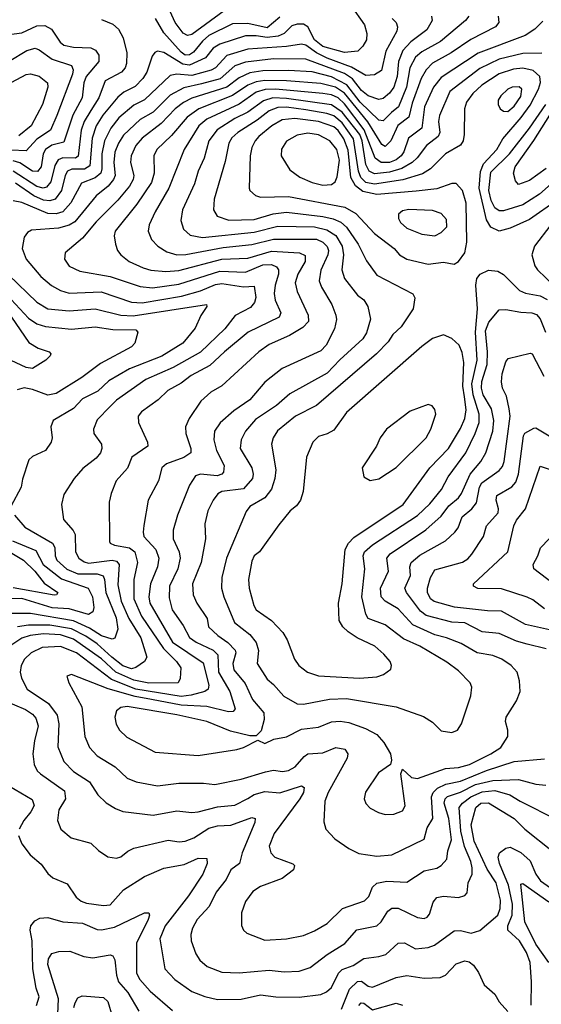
# Model space of a CAD drawing. Extents: x 1308313 to 1441400, y 959662 to 1036319.
# Tile 623 of 656: x 1388075 to 1390500, y 1002960 to 1007539. Entities that reach past the tile are written whole.
import ezdxf

# ---------------------------------------------------------------- set-up
doc = ezdxf.new("R2010")
doc.units = 0

msp = doc.modelspace()

# ---------------------------------------------------------------- linework, layer by layer
at = {"layer": '0CON10XD'}
for points in [[(1389614.8, 1007605), (1389678.7, 1007515), (1389688.9, 1007475), (1389687.1, 1007445), (1389670, 1007415), (1389647.6, 1007392.4), (1389585, 1007385.8), (1389485, 1007414.9), (1389445.4, 1007445), (1389415, 1007505.2), (1389395, 1007517.3), (1389365, 1007518.6), (1389339.8, 1007510.2), (1389304.9, 1007475.1), (1389277.2, 1007462.8), (1389225, 1007455.5), (1389175, 1007463.8), (1389125, 1007463.9), (1389005, 1007425.5), (1388975, 1007407), (1388938.5, 1007361.5), (1388865, 1007327.3), (1388832.7, 1007332.7), (1388745, 1007385.7), (1388715, 1007392.7), (1388703.1, 1007386.9), (1388690.6, 1007369.4), (1388665.8, 1007295), (1388647.5, 1007265), (1388611.1, 1007228.9), (1388558.5, 1007201.5), (1388530.7, 1007179.3), (1388460.7, 1007095), (1388430.8, 1007045), (1388412.1, 1006987.9), (1388401.5, 1006858.5), (1388375.7, 1006844.3), (1388316.6, 1006843.4), (1388297.5, 1006835), (1388286, 1006814), (1388269, 1006745), (1388240, 1006705), (1388215, 1006695.8), (1388185, 1006699.6), (1388140.4, 1006720.4), (1388055, 1006778.1)], [(1389025, 1007580.7), (1388875, 1007470), (1388855, 1007464.7), (1388835, 1007476.8), (1388798.1, 1007525), (1388753.4, 1007625)], [(1390163.6, 1007555), (1390148.2, 1007535), (1390032.4, 1007437.6), (1389945, 1007389), (1389916.1, 1007363.9), (1389889.2, 1007315), (1389873.3, 1007225), (1389836.5, 1007133.5), (1389803.2, 1007106.8), (1389765, 1007068.6), (1389745, 1007070.9), (1389658.5, 1007155), (1389596.1, 1007236.1), (1389525, 1007272.4), (1389434.3, 1007295.7), (1389325, 1007302.3), (1389205, 1007301.2), (1389145, 1007291.2), (1389095, 1007268.7), (1389038.2, 1007225), (1388875.8, 1007174.2), (1388835.8, 1007154.2), (1388797.6, 1007125), (1388733.4, 1007056.6), (1388645, 1006987.9), (1388615.5, 1006954.5), (1388593.4, 1006905), (1388590.2, 1006875), (1388605.8, 1006815), (1388602.5, 1006795), (1388585.4, 1006764.6), (1388530.6, 1006699.4), (1388431.1, 1006598.9), (1388367, 1006523), (1388285.8, 1006455), (1388283.1, 1006425), (1388305, 1006393.3), (1388355, 1006369.6), (1388495, 1006344.4), (1388635, 1006298.1), (1388692, 1006292), (1388815, 1006309.6), (1389005, 1006369.1), (1389125, 1006364.1), (1389205, 1006399), (1389245, 1006400.6), (1389268.9, 1006388.9), (1389278.7, 1006375), (1389279, 1006355), (1389262.9, 1006305), (1389257.8, 1006265), (1389263.2, 1006235), (1389289.2, 1006175), (1389282.1, 1006155), (1389136.8, 1006085), (1389026.7, 1005995), (1388959, 1005931), (1388872.5, 1005885), (1388825, 1005849.1), (1388764.4, 1005815), (1388718.5, 1005771.5), (1388641.1, 1005715), (1388625.5, 1005695), (1388626.9, 1005665), (1388668.6, 1005575), (1388670, 1005555), (1388596.2, 1005505), (1388576.2, 1005453.8), (1388523.8, 1005395), (1388499.5, 1005335), (1388490.5, 1005295), (1388492, 1005112), (1388495, 1005104.4), (1388515, 1005095.4), (1388585, 1005083.2), (1388610, 1005065), (1388622.4, 1005015), (1388605, 1004936), (1388605.8, 1004845), (1388640.7, 1004765), (1388744.1, 1004614.1), (1388804.3, 1004555), (1388824.7, 1004525), (1388820.9, 1004475), (1388811.4, 1004455), (1388675, 1004453.1), (1388605, 1004468.3), (1388521.4, 1004505), (1388455, 1004567.2), (1388325, 1004658.5), (1388265, 1004677.6), (1388185, 1004682.6), (1388124, 1004676), (1388085, 1004662.1), (1388028.6, 1004625)], [(1389806.2, 1007545), (1389826, 1007525), (1389832, 1007505), (1389829.1, 1007485), (1389778.1, 1007391.9), (1389756.9, 1007303.1), (1389725, 1007282), (1389685, 1007279.5), (1389617.7, 1007317.7), (1389505, 1007360.5), (1389455, 1007385.3), (1389405, 1007420.9), (1389385, 1007425.6), (1389315.4, 1007414.6), (1389135, 1007402.1), (1389037.7, 1007372.3), (1388985, 1007315.2), (1388965.3, 1007304.7), (1388875, 1007280), (1388805, 1007285.6), (1388775, 1007278.6), (1388655, 1007165.7), (1388605, 1007140.7), (1388535, 1007082), (1388498.4, 1007035), (1388468.7, 1006975), (1388456.2, 1006915), (1388456.8, 1006845), (1388451.7, 1006825), (1388426.4, 1006803.6), (1388362.1, 1006777.9), (1388312.2, 1006687.8), (1388275, 1006646.1), (1388245, 1006635.5), (1388205, 1006637), (1388085, 1006688), (1388045, 1006695.8)], [(1388455, 1007540.4), (1388508.5, 1007518.5), (1388534.6, 1007495), (1388555.4, 1007455), (1388572.2, 1007385), (1388571.4, 1007335), (1388564.7, 1007315), (1388548.8, 1007295), (1388472, 1007255), (1388442, 1007175), (1388405, 1007116.8), (1388375, 1007065.3), (1388361, 1007025), (1388346.2, 1006903.8), (1388335, 1006894.8), (1388275, 1006896.7), (1388253.1, 1006886.9), (1388238.7, 1006861.3), (1388218.8, 1006785), (1388199.4, 1006760.6), (1388184.1, 1006755.9), (1388155, 1006762.4), (1388045, 1006834.9)], [(1389990.5, 1007555), (1389993.1, 1007535), (1389968.5, 1007491.5), (1389894, 1007436), (1389857.2, 1007395), (1389835.8, 1007345), (1389829.7, 1007275), (1389815, 1007225.4), (1389795, 1007196.4), (1389765, 1007172.8), (1389745, 1007167.1), (1389695, 1007184), (1389665, 1007210), (1389623.2, 1007263.2), (1389585, 1007288.6), (1389404.8, 1007355.2), (1389255, 1007356.9), (1389125, 1007342), (1389075, 1007324.1), (1389006.5, 1007263.5), (1388920.7, 1007240.7), (1388837.6, 1007222.4), (1388775, 1007187.9), (1388695, 1007108.5), (1388634.7, 1007075.3), (1388557.7, 1007002.3), (1388533.7, 1006965), (1388517.5, 1006922.5), (1388512.3, 1006875), (1388518.9, 1006815), (1388511.5, 1006795), (1388485.6, 1006764.4), (1388430.8, 1006719.2), (1388330.8, 1006599.2), (1388305, 1006583.3), (1388255, 1006569.3), (1388129.5, 1006560.5), (1388110.3, 1006549.7), (1388095, 1006528), (1388086.8, 1006475), (1388105.4, 1006425), (1388173.1, 1006345), (1388222.8, 1006302.8), (1388265, 1006278.8), (1388305, 1006266.7), (1388453.5, 1006273.5), (1388594.3, 1006225), (1388645, 1006222.4), (1388827.1, 1006252.9), (1388915, 1006278), (1388985, 1006306.9), (1389015, 1006311.4), (1389115, 1006296.7), (1389165, 1006299.1), (1389173.3, 1006246.7), (1389166.8, 1006223.2), (1389148.8, 1006201.2), (1389076.2, 1006163.8), (1389029.2, 1006100.8), (1388915, 1005993.5), (1388788, 1005922), (1388660.8, 1005865), (1388525, 1005769.5), (1388495, 1005740.8), (1388435, 1005677.5), (1388417.8, 1005635), (1388420, 1005615), (1388454.5, 1005564.5), (1388456.7, 1005545), (1388450, 1005525), (1388429.6, 1005500.4), (1388367.7, 1005452.3), (1388327.8, 1005405), (1388279.4, 1005330.6), (1388268.9, 1005285), (1388278.9, 1005215), (1388323.3, 1005163.2), (1388332, 1005145), (1388334.2, 1005065), (1388349.6, 1005035), (1388375, 1005017.3), (1388395, 1005011.9), (1388505, 1005024.8), (1388525, 1005020.5), (1388537.4, 1005005), (1388531.2, 1004911.2), (1388546, 1004835), (1388581.6, 1004755), (1388638.8, 1004665), (1388665.4, 1004575), (1388655.3, 1004554.7), (1388614.1, 1004525.9), (1388595, 1004520.8), (1388555, 1004534.2), (1388503.8, 1004575), (1388435, 1004635.9), (1388381.9, 1004671.9), (1388315.8, 1004705.8), (1388215, 1004723.7), (1388115, 1004723.9), (1388065, 1004714.8)], [(1390507.4, 1007532.6), (1390470, 1007495), (1390425.7, 1007465.7), (1390207.4, 1007382.6), (1390035, 1007270), (1389999.8, 1007225), (1389956.5, 1007133.5), (1389944.8, 1007035), (1389882.2, 1006987.8), (1389860.7, 1006925), (1389848.1, 1006905), (1389825, 1006886.8), (1389795, 1006875.1), (1389755, 1006874.8), (1389727.5, 1006895), (1389677.3, 1007027.3), (1389585, 1007148.1), (1389555, 1007176), (1389525, 1007189.2), (1389485, 1007196.2), (1389265, 1007215.9), (1389215.8, 1007214.2), (1389175, 1007201.5), (1389095, 1007146.6), (1388945, 1007075.9), (1388908.1, 1007045), (1388839.7, 1006935), (1388768.6, 1006755), (1388704.2, 1006645), (1388677.5, 1006585), (1388671.8, 1006555), (1388687.1, 1006517.1), (1388716.7, 1006485), (1388758.9, 1006458.9), (1388806.1, 1006446.1), (1388847.3, 1006447.3), (1389021.1, 1006478.9), (1389155, 1006492.8), (1389255, 1006518.9), (1389328.4, 1006518.4), (1389455, 1006518.3), (1389484.7, 1006505), (1389504.3, 1006484.3), (1389510.2, 1006465), (1389507.8, 1006445), (1389474.7, 1006374.7), (1389467.1, 1006325), (1389478.4, 1006295), (1389526.6, 1006215), (1389545.4, 1006165), (1389548.2, 1006145), (1389538.2, 1006101.8), (1389499.2, 1006025), (1389475, 1005999.5), (1389295, 1005916.8), (1389215, 1005853.3), (1389145, 1005771.5), (1389070.7, 1005719.3), (1389006.5, 1005663.5), (1388981.1, 1005625), (1388977.6, 1005585), (1388990, 1005535), (1389025.3, 1005465), (1389021.8, 1005435), (1389014.5, 1005425), (1388992.5, 1005417.5), (1388915, 1005425.6), (1388892.5, 1005417.5), (1388864.6, 1005375), (1388808.9, 1005235), (1388788.2, 1005165), (1388788.7, 1005125), (1388816.7, 1005065), (1388820.8, 1005035), (1388809.6, 1004985), (1388771.2, 1004905), (1388770.4, 1004850.4), (1388784.2, 1004795), (1388835, 1004722.1), (1388865, 1004666.6), (1388895, 1004644.4), (1388975, 1004606.4), (1388995.9, 1004585.9), (1388998.9, 1004505), (1389052.5, 1004415), (1389077.1, 1004335), (1389067.5, 1004322.5), (1389045, 1004320.3), (1388945, 1004345.5), (1388825, 1004351.4), (1388687.5, 1004377.5), (1388611.5, 1004391.5), (1388486.5, 1004426.5), (1388315, 1004494), (1388294, 1004486), (1388302.5, 1004455), (1388364.2, 1004344.2), (1388378, 1004205), (1388399.6, 1004155), (1388435.6, 1004115), (1388518.1, 1004065), (1388575, 1004012.2), (1388616.7, 1003995), (1388715, 1003976.9), (1388815, 1003988.8), (1388928.9, 1003988.9), (1388982.7, 1003982.7), (1389105, 1004006.7), (1389218.5, 1004041.5), (1389255, 1004048.7), (1389296.9, 1004043.1), (1389325, 1004046.9), (1389355.4, 1004065), (1389397.2, 1004112.8), (1389415, 1004124.7), (1389485, 1004130.3), (1389545, 1004153.9), (1389587.1, 1004147.1), (1389601.1, 1004125), (1389597.5, 1004105), (1389509.6, 1003945), (1389493.8, 1003905), (1389488.7, 1003808.7), (1389498.1, 1003775), (1389539.5, 1003729.5), (1389605, 1003684.4), (1389651.4, 1003661.4), (1389735, 1003648.5)], [(1389285, 1007551), (1389225, 1007501.6), (1389135, 1007520.5), (1389065, 1007518.9), (1388955, 1007465.8), (1388925, 1007439.3), (1388882.7, 1007387.3), (1388865, 1007375.7), (1388845, 1007374.1), (1388825, 1007387.8), (1388745, 1007478.4), (1388705.6, 1007545)], [(1390300, 1007555), (1390302.5, 1007525), (1390288.2, 1007505), (1390173.1, 1007446.9), (1390081.3, 1007385)], [(1388025, 1007469.2), (1388085, 1007477.5), (1388155, 1007509.7), (1388191.4, 1007511.4), (1388222.1, 1007495), (1388262.4, 1007435), (1388280.1, 1007420.1), (1388325, 1007411), (1388405, 1007407.8), (1388427.6, 1007397.6), (1388443.1, 1007373.1), (1388443.4, 1007345), (1388383.3, 1007275), (1388373.7, 1007245), (1388365.2, 1007175), (1388322.4, 1007095), (1388307.2, 1007052.8), (1388280.2, 1006969.8), (1388224.6, 1006955.4), (1388194.3, 1006935), (1388184.1, 1006915), (1388174.4, 1006855), (1388157.2, 1006832.8), (1388135, 1006834.8), (1388075, 1006873.2), (1388045, 1006883.1)], [(1388025.6, 1007345.6), (1388108.5, 1007395), (1388146.1, 1007406.1), (1388165, 1007399.4), (1388225, 1007354.8), (1388315, 1007325.3), (1388323.3, 1007305), (1388320.2, 1007285), (1388246.9, 1007093.1), (1388217.5, 1007025), (1388155, 1006983.3), (1388105, 1006928.8), (1388035, 1006932.3)], [(1390081.3, 1007385), (1389995, 1007337), (1389964.3, 1007305.7), (1389941.9, 1007265), (1389899.3, 1007150.7), (1389884, 1007086), (1389832.7, 1007047.3), (1389801.1, 1006975), (1389775, 1006949.7), (1389758.7, 1006958.7), (1389693.7, 1007063.7), (1389585, 1007197), (1389543.3, 1007225), (1389475, 1007242.8), (1389315, 1007255.1), (1389215, 1007256), (1389175, 1007250.6), (1389135, 1007234.3), (1389065, 1007185.9), (1388907.2, 1007125), (1388853.9, 1007086.1), (1388780.4, 1006999.6), (1388712.4, 1006935), (1388699.2, 1006905), (1388700, 1006825), (1388687.7, 1006782.3), (1388619.5, 1006680.5), (1388518.4, 1006555), (1388514, 1006534), (1388519.6, 1006495), (1388530, 1006465), (1388544.5, 1006445), (1388584.4, 1006415), (1388648.6, 1006385), (1388685, 1006373.9), (1388755, 1006367.6), (1388815, 1006372.8), (1389015, 1006425.4), (1389135, 1006430.2), (1389245, 1006462.4), (1389376.7, 1006455), (1389401.9, 1006441.9), (1389402.5, 1006415), (1389367.6, 1006355), (1389356.4, 1006315), (1389364.7, 1006275), (1389416.6, 1006165), (1389417.1, 1006135), (1389391.9, 1006108.1), (1389329.5, 1006070.5), (1389235, 1006028.7), (1389187.5, 1005995), (1389015, 1005836.2), (1388963.1, 1005806.9), (1388916.4, 1005765), (1388862.9, 1005685), (1388846.2, 1005645), (1388847.9, 1005615), (1388870.4, 1005545), (1388871.1, 1005525), (1388837.6, 1005502.4), (1388757.1, 1005472.9), (1388735.5, 1005455), (1388720.4, 1005395), (1388672.5, 1005305), (1388652.5, 1005187.5), (1388648.5, 1005155), (1388652.5, 1005135), (1388707.5, 1005075), (1388721.6, 1005035), (1388716.1, 1004995), (1388682.7, 1004915), (1388674.8, 1004855), (1388680, 1004825), (1388785.2, 1004645), (1388928.4, 1004548.4), (1388953.7, 1004445), (1388950.7, 1004425), (1388935.5, 1004414.5), (1388872.8, 1004397.2), (1388825, 1004391.8), (1388615.1, 1004425.1), (1388501.3, 1004471.3), (1388338.3, 1004595), (1388265, 1004624.2), (1388179.9, 1004620.1), (1388127.3, 1004595), (1388097.1, 1004565), (1388081.5, 1004535), (1388077.5, 1004505), (1388083.6, 1004476.4), (1388109.6, 1004425), (1388208.7, 1004358.7), (1388249.4, 1004305), (1388256.3, 1004265), (1388251.9, 1004158.1), (1388279.7, 1004089.7), (1388325, 1004043.4), (1388399.2, 1003995), (1388437.9, 1003935), (1388477.5, 1003897.5), (1388520.2, 1003870.2), (1388555, 1003857.2), (1388695, 1003840), (1388805, 1003860.3), (1388875, 1003852), (1388905, 1003854.7), (1388995, 1003878.6), (1389075, 1003885.7), (1389135, 1003917), (1389165, 1003935.2), (1389215, 1003949.8), (1389285, 1003944.4), (1389385, 1003976.9), (1389398, 1003968), (1389394.7, 1003945), (1389377.5, 1003915), (1389258.2, 1003755), (1389235.5, 1003695), (1389242.7, 1003665), (1389261.9, 1003645), (1389345, 1003613.8), (1389352, 1003605), (1389347.5, 1003585), (1389295.8, 1003545), (1389195, 1003508.2), (1389159.4, 1003485), (1389125, 1003438), (1389105.6, 1003385), (1389106.6, 1003326.6), (1389115.6, 1003305.6), (1389130.7, 1003290.7), (1389215, 1003258.9), (1389315, 1003264.5)], [(1390503.4, 1007383.4), (1390415, 1007381.6), (1390305, 1007354.8), (1390215, 1007312.4), (1390075.2, 1007205), (1390027.2, 1007092.8), (1390022, 1007065), (1390027.9, 1007015), (1390020.6, 1006995), (1389966.9, 1006953.1), (1389923.8, 1006896.2), (1389899.2, 1006875), (1389852.4, 1006847.6), (1389795, 1006829.1), (1389725, 1006821.8), (1389700.2, 1006835), (1389684.9, 1006864.9), (1389666.9, 1006975), (1389656.1, 1007005), (1389575, 1007108.4), (1389525, 1007143.2), (1389315, 1007172.2), (1389252.5, 1007175), (1389209.1, 1007160.9), (1389135, 1007108.4), (1389075, 1007079.8), (1388993.2, 1007026.8), (1388953.9, 1006975), (1388931.9, 1006895), (1388904.7, 1006835), (1388886.9, 1006775), (1388831.8, 1006655), (1388824.7, 1006604.7), (1388836.4, 1006565), (1388867.3, 1006537.3), (1388925, 1006526), (1389165, 1006550.4), (1389275, 1006578.5), (1389445, 1006574.9), (1389502.4, 1006562.4), (1389545.3, 1006535.3), (1389574.8, 1006485), (1389581.3, 1006445), (1389573.2, 1006375), (1389585.2, 1006335.2), (1389645, 1006258.5), (1389675, 1006235.5), (1389694.5, 1006205), (1389706.6, 1006146.6), (1389687, 1006083), (1389671.1, 1006055), (1389563.2, 1005956.8), (1389505, 1005895.3), (1389331.6, 1005798.4), (1389268.5, 1005745), (1389171.1, 1005678.9), (1389124.1, 1005625), (1389104.6, 1005585), (1389100, 1005545), (1389154.2, 1005455), (1389160.6, 1005425), (1389157.6, 1005405), (1389115, 1005356.9), (1389015.2, 1005344.8), (1388996.2, 1005333.8), (1388973.8, 1005305), (1388949.6, 1005255), (1388936.2, 1005195), (1388938.4, 1005125), (1388918.6, 1005015), (1388878.8, 1004915), (1388882, 1004865), (1388898.2, 1004825), (1388946.8, 1004755), (1388953.3, 1004715), (1388996.7, 1004675), (1389043.1, 1004643.1), (1389077.1, 1004607.1), (1389079.2, 1004595), (1389066.2, 1004545), (1389070.7, 1004515), (1389122.6, 1004452.6), (1389157.3, 1004377.3), (1389210.3, 1004315), (1389211.1, 1004285), (1389197.4, 1004232.6), (1389175, 1004208.8), (1389145, 1004208.1), (1389055, 1004230), (1388945, 1004274.8), (1388805, 1004305.8), (1388575, 1004345.7), (1388545, 1004340), (1388525.5, 1004324.5), (1388516.7, 1004295), (1388523.2, 1004263.2), (1388539.4, 1004235), (1388572.9, 1004202.9), (1388705, 1004132.1), (1388905, 1004117.7), (1389085, 1004145.6), (1389116.2, 1004155), (1389181.7, 1004188.3), (1389215, 1004172.9), (1389257.1, 1004192.9), (1389315, 1004203.8), (1389385, 1004240), (1389465, 1004249.6), (1389525, 1004274.2), (1389565, 1004277.3), (1389605, 1004271.1), (1389682.3, 1004242.3), (1389735, 1004215.3), (1389767.9, 1004177.9), (1389798.9, 1004125), (1389804.3, 1004095), (1389798.8, 1004075), (1389743.6, 1004036.4), (1389683.1, 1003946.9), (1389676.9, 1003915), (1389684.5, 1003894.5), (1389705, 1003872.9), (1389742.6, 1003852.6), (1389775, 1003843.3)], [(1388015, 1007235.7), (1388105, 1007284.7), (1388125, 1007287.8), (1388165, 1007276.9), (1388204.6, 1007245), (1388205.3, 1007225), (1388180.2, 1007145), (1388127.4, 1007045), (1388071.3, 1006998.7)], [(1390575, 1006699), (1390445, 1006609.3), (1390355, 1006569.3), (1390305, 1006555.7), (1390265, 1006574), (1390245, 1006607.9), (1390212.2, 1006755), (1390217.1, 1006832.9), (1390231.4, 1006868.6), (1390293.8, 1006935), (1390320.9, 1006985), (1390406.2, 1007083.8), (1390448.1, 1007141.9), (1390486.7, 1007215), (1390496.6, 1007246.6), (1390493.2, 1007275), (1390461.9, 1007301.9), (1390415, 1007313), (1390371.3, 1007308.7), (1390305, 1007286.3), (1390224.2, 1007235), (1390182.5, 1007195), (1390152.8, 1007155), (1390143.3, 1007125), (1390142.2, 1007005), (1390136.9, 1006975), (1390125.2, 1006954.8), (1390055, 1006914.7), (1389984.7, 1006845), (1389948.3, 1006821.7), (1389856, 1006794), (1389725, 1006773.4), (1389685, 1006781.7), (1389661.6, 1006805), (1389650.8, 1006835), (1389627.3, 1006985), (1389575, 1007059.2), (1389535, 1007091.2), (1389502.4, 1007102.4), (1389405, 1007119.4), (1389315, 1007131.6), (1389275, 1007130.1), (1389235.3, 1007114.7), (1389178.9, 1007071.1), (1389089.2, 1007015), (1389061.1, 1006988.9), (1389047.3, 1006965), (1389031, 1006879), (1388978.7, 1006705), (1388975.5, 1006655), (1388992.9, 1006625), (1389047.3, 1006607.3), (1389165, 1006610), (1389253.2, 1006636.8), (1389315, 1006643.5), (1389483.9, 1006623.9), (1389532.4, 1006612.4), (1389567.8, 1006597.8), (1389594.4, 1006574.4), (1389648.9, 1006495), (1389672.2, 1006447.8), (1389686.9, 1006416.9), (1389735, 1006351.5), (1389903.6, 1006263.6), (1389912.9, 1006245), (1389904.4, 1006195), (1389849.3, 1006110.7), (1389810.5, 1006075), (1389788.7, 1006041.3), (1389734.6, 1005985.4), (1389455, 1005744.7), (1389357.3, 1005695), (1389273.1, 1005626.9), (1389253.1, 1005595), (1389245.4, 1005565), (1389265.8, 1005445), (1389260.9, 1005405), (1389245.2, 1005355), (1389215, 1005314.7), (1389145.7, 1005275), (1389127.5, 1005252.5), (1389037.2, 1005035), (1389015.3, 1004945), (1389013.9, 1004895), (1389023.4, 1004855), (1389073.3, 1004735), (1389145, 1004679.7), (1389175, 1004642.7), (1389184.7, 1004605.3), (1389178.9, 1004545), (1389225, 1004472.5), (1389255, 1004448.1), (1389303.1, 1004393.1), (1389365, 1004357.7), (1389395.3, 1004355.3), (1389515, 1004378.7), (1389595, 1004382.8), (1389825, 1004343.9), (1389952, 1004298), (1389995, 1004272), (1390035, 1004231.2), (1390085, 1004224)], [(1390345, 1007111.8), (1390375, 1007136.2), (1390405, 1007181.1), (1390409.6, 1007215), (1390396.9, 1007226.9), (1390365, 1007225.8), (1390345, 1007215.3), (1390312.7, 1007185), (1390300.5, 1007165), (1390300, 1007145), (1390309.2, 1007125), (1390325, 1007113.1), (1390345, 1007111.8)], [(1390523, 1006847), (1390445, 1006791.4), (1390395, 1006773.1), (1390380, 1006790), (1390371.1, 1006825), (1390378.6, 1006855), (1390465, 1006977), (1390623, 1007225)], [(1390575, 1006800.4), (1390492.7, 1006727.3), (1390415, 1006677.5), (1390325, 1006650.5), (1390305, 1006650.6), (1390285, 1006663.6), (1390267.9, 1006697.9), (1390255.7, 1006745), (1390265, 1006829.6), (1390353.2, 1006915), (1390446.1, 1007033.9), (1390521.2, 1007145)], [(1389975, 1006402.2), (1390045, 1006410.8), (1390095, 1006402.5), (1390115, 1006414.5), (1390145, 1006454.5), (1390154.8, 1006505), (1390151.7, 1006685), (1390133.8, 1006745), (1390105, 1006777.5), (1390085, 1006777.5), (1390015, 1006752.1), (1389919, 1006741), (1389735, 1006726.5), (1389670.3, 1006740.3), (1389635.8, 1006765.8), (1389614.9, 1006804.9), (1389602.8, 1006932.8), (1389582.8, 1006985), (1389555, 1007023.8), (1389535, 1007041), (1389465, 1007065.3), (1389355, 1007079.3), (1389295, 1007072.8), (1389248, 1007045), (1389186.9, 1006995), (1389169.6, 1006975), (1389155, 1006944), (1389147.1, 1006905), (1389141.8, 1006755), (1389145, 1006744.2), (1389170.9, 1006720.9), (1389195, 1006713.8), (1389325, 1006716.5), (1389587.2, 1006667.2), (1389637.3, 1006637.3), (1389724.6, 1006545), (1389815.6, 1006475.6), (1389841.5, 1006445), (1389875, 1006425.3), (1389975, 1006402.2)], [(1389485, 1006770), (1389525, 1006771.8), (1389542.3, 1006785), (1389551.7, 1006808.3), (1389561.5, 1006885), (1389548.8, 1006935), (1389517.6, 1006975), (1389465, 1007003.9), (1389415, 1007011.1), (1389365, 1007002.4), (1389315.7, 1006974.3), (1389292.6, 1006937.4), (1389290.4, 1006905), (1389330.7, 1006840.7), (1389377.3, 1006807.3), (1389435, 1006781.9), (1389485, 1006770)], [(1390005, 1006534.5), (1390035, 1006548.5), (1390060.4, 1006575), (1390059.5, 1006609.5), (1390035, 1006638.2), (1389995, 1006651.8), (1389885, 1006656.8), (1389855, 1006650.4), (1389835.7, 1006635), (1389835.6, 1006615), (1389845.5, 1006595), (1389875, 1006570), (1389945, 1006541.5), (1390005, 1006534.5)], [(1390544.6, 1006585), (1390468.9, 1006485), (1390456.7, 1006445), (1390470.4, 1006395), (1390482.7, 1006375), (1390561, 1006301)], [(1390085, 1004224), (1390110, 1004235), (1390130, 1004265), (1390172.5, 1004395), (1390176.7, 1004435), (1390169.4, 1004455), (1390115, 1004510.9), (1390060.7, 1004550.7), (1389935, 1004625.7), (1389859.8, 1004659.8), (1389775, 1004724.2), (1389694.8, 1004754.8), (1389683.8, 1004773.8), (1389665.2, 1004855), (1389679.2, 1004985), (1389672.2, 1005045), (1389678.1, 1005065), (1389715, 1005097.4), (1389925, 1005233.8), (1389982.6, 1005287.4), (1390036.3, 1005353.7), (1390067.1, 1005412.9), (1390150, 1005525), (1390193.6, 1005615), (1390210.8, 1005665), (1390211.6, 1005705), (1390183.7, 1005795), (1390177.3, 1005845), (1390202, 1005955), (1390193.7, 1006085), (1390203.7, 1006193.7), (1390195.6, 1006305), (1390200.5, 1006335), (1390215.4, 1006355), (1390255, 1006374.8), (1390299, 1006369), (1390325, 1006353.2), (1390399.2, 1006279.2), (1390427.4, 1006267.4), (1390495, 1006255.5), (1390527.2, 1006237.2)], [(1388022.5, 1006352.5), (1388153.9, 1006225), (1388204.8, 1006194.8), (1388305, 1006185.6), (1388425, 1006194.3), (1388545, 1006165.5), (1388602.4, 1006162.4), (1388943.8, 1006213.8), (1388945.7, 1006205), (1388917.3, 1006162.7), (1388891.2, 1006105), (1388832.9, 1006035), (1388735, 1005973.6), (1388585.2, 1005914.8), (1388489.9, 1005860.1), (1388438.1, 1005811.9), (1388367.1, 1005775), (1388325, 1005730.3), (1388230.5, 1005675), (1388219.1, 1005645), (1388225.4, 1005595), (1388221.4, 1005575), (1388194, 1005536), (1388135, 1005508.1), (1388117.2, 1005492.8), (1388087.3, 1005402.7), (1388080.8, 1005365), (1388033.1, 1005275)], [(1388035, 1006237.3), (1388115, 1006150.5), (1388155, 1006123.9), (1388195, 1006112.4), (1388315, 1006099.8), (1388425, 1006110), (1388508.2, 1006098.2), (1388615, 1006097.1), (1388624.2, 1006085), (1388610.6, 1006035), (1388595, 1006016.9), (1388450, 1005940), (1388363.5, 1005875), (1388245, 1005801.3), (1388205, 1005793.3), (1388135, 1005819.1), (1388095, 1005827.1), (1388062.2, 1005817.8)], [(1389775, 1003843.3), (1389815, 1003844.4), (1389855, 1003859.2), (1389867.4, 1003882.6), (1389847.3, 1004032.7), (1389855, 1004053.8), (1389897.1, 1004015), (1389925, 1004010), (1390055, 1004056.1), (1390115, 1004061.1), (1390166.4, 1004075), (1390266.4, 1004125), (1390312.9, 1004155), (1390344.5, 1004205), (1390344.5, 1004235), (1390334.5, 1004275), (1390337.1, 1004295), (1390385, 1004372), (1390401.8, 1004415), (1390399.5, 1004465), (1390387.8, 1004505), (1390360.6, 1004535), (1390317.1, 1004565), (1390275, 1004581.8), (1390202.5, 1004595), (1390127.8, 1004637.8), (1390059.4, 1004665), (1390005, 1004679), (1389903.4, 1004725), (1389835, 1004798.6), (1389774.2, 1004834.2), (1389755, 1004855.6), (1389752.5, 1004895), (1389790.5, 1004975), (1389781.8, 1005035), (1389797.5, 1005055), (1389963, 1005167), (1390035, 1005230.9), (1390071.1, 1005278.9), (1390114.7, 1005315), (1390129.2, 1005335), (1390169.8, 1005425), (1390219.5, 1005485), (1390242.6, 1005525), (1390274.5, 1005625.5), (1390280.2, 1005675), (1390269.2, 1005729.2), (1390230, 1005795), (1390222.6, 1005825), (1390223.6, 1005856.4), (1390248.5, 1005935), (1390250, 1005995), (1390241.7, 1006091.7), (1390257.2, 1006132.8), (1390305, 1006188.9), (1390335, 1006191.6), (1390405, 1006178), (1390455.7, 1006175.7), (1390477.9, 1006167.9), (1390495, 1006147.5), (1390520, 1006085)], [(1388036.2, 1006156.2), (1388117.8, 1006037.8), (1388160.8, 1006010.8), (1388211.2, 1005995), (1388219.4, 1005985), (1388217.1, 1005975), (1388195.8, 1005955), (1388133.6, 1005916.4), (1388105, 1005921.7), (1388035, 1005954.7)], [(1389655, 1004477.3), (1389735, 1004482.9), (1389766.7, 1004493.3), (1389800.8, 1004519.2), (1389804.2, 1004535), (1389796.9, 1004555), (1389768.8, 1004588.8), (1389725.6, 1004625), (1389643.8, 1004663.9), (1389601.8, 1004691.8), (1389578.2, 1004715), (1389561.1, 1004745), (1389556.7, 1004825), (1389573.7, 1004915), (1389588.6, 1005075), (1389603.4, 1005105), (1389629.4, 1005130.6), (1389858.2, 1005285), (1389981.3, 1005455), (1390068.6, 1005545), (1390125, 1005638.5), (1390145.5, 1005685), (1390150.5, 1005725), (1390143.6, 1005785), (1390135.9, 1005835), (1390140, 1005945), (1390131.8, 1005991.8), (1390118.2, 1006025), (1390085, 1006056.2), (1390045, 1006073.6), (1389995, 1006056.2), (1389945, 1006019.6), (1389595, 1005712.1), (1389535, 1005630), (1389505, 1005612.5), (1389465, 1005600.4), (1389437.3, 1005575), (1389407.8, 1005505), (1389392.9, 1005345), (1389380, 1005305), (1389362.1, 1005277.9), (1389333.3, 1005255), (1389279.5, 1005190.5), (1389190, 1005065), (1389165, 1005045.8), (1389155, 1005021.2), (1389139.4, 1004935), (1389141.4, 1004895), (1389163.1, 1004815), (1389175, 1004794.4), (1389245, 1004744.5), (1389298.5, 1004688.5), (1389318.2, 1004655), (1389352.5, 1004565), (1389372.5, 1004535), (1389413.3, 1004505), (1389465, 1004487.3), (1389655, 1004477.3)], [(1390522.7, 1004612.7), (1390434, 1004635), (1390385, 1004648.2), (1390305, 1004684.7), (1390225, 1004691.6), (1390145, 1004734.8), (1390085, 1004737.3), (1389965, 1004767.6), (1389939.1, 1004789.1), (1389873.7, 1004875), (1389865.2, 1004895), (1389891.9, 1004955), (1389888.4, 1004995), (1389895.9, 1005015), (1389935, 1005048.4), (1390055.2, 1005114.8), (1390098.5, 1005155), (1390113.9, 1005176.1), (1390132.3, 1005227.7), (1390176.7, 1005265), (1390198.4, 1005291.6), (1390213.1, 1005365), (1390223.5, 1005385), (1390305, 1005442.9), (1390319.3, 1005460.7), (1390327.3, 1005485), (1390356.2, 1005695), (1390350.8, 1005729.2), (1390338.6, 1005788.6), (1390320.4, 1005825), (1390314.6, 1005855), (1390317.8, 1005892.2), (1390335, 1005947.5), (1390346.2, 1005963.8), (1390448, 1005988), (1390457.5, 1005985), (1390511.6, 1005881.6)], [(1389705, 1005396.7), (1389745, 1005404), (1389825, 1005455.8), (1389965.6, 1005595), (1389987.1, 1005635), (1390010, 1005705), (1390005.9, 1005725.9), (1389993, 1005743), (1389975, 1005750), (1389891.3, 1005718.7), (1389781.2, 1005635), (1389751.2, 1005595), (1389733.3, 1005555), (1389667.5, 1005455), (1389675, 1005412.5), (1389705, 1005396.7)], [(1390595, 1004688.9), (1390426.3, 1004726.3), (1390315, 1004787.8), (1390250.8, 1004789.2), (1390097.3, 1004807.3), (1390003, 1004833), (1389985, 1004846.4), (1389971.4, 1004875), (1389971.2, 1004895), (1389985.8, 1004945), (1390005, 1004980.4), (1390133.5, 1005016.5), (1390158.6, 1005031.4), (1390177.3, 1005052.7), (1390231.1, 1005135), (1390245.4, 1005185), (1390300, 1005245), (1390301.3, 1005265), (1390290.8, 1005305), (1390293.6, 1005326.4), (1390363.5, 1005366.5), (1390382.4, 1005387.6), (1390394.8, 1005425.2), (1390417, 1005603), (1390424.5, 1005615.5), (1390465, 1005639.5), (1390475, 1005640.5), (1390545, 1005599.1)], [(1390515, 1004799.3), (1390461.2, 1004841.2), (1390435, 1004853.6), (1390315, 1004891.6), (1390205, 1004893.2), (1390184.7, 1004904.7), (1390184.4, 1004915), (1390344.6, 1005065), (1390372.9, 1005185), (1390385, 1005210.8), (1390426.2, 1005265), (1390495, 1005462.9), (1390560.2, 1005440.2)], [(1388050, 1005235), (1388099.3, 1005179.3), (1388226.7, 1005105), (1388237.6, 1005085), (1388240.4, 1005045), (1388248, 1005025), (1388293.6, 1004983.6), (1388345, 1004962.3), (1388435, 1004961.9), (1388462.2, 1004952.2), (1388469.8, 1004935), (1388476, 1004875), (1388522.6, 1004757.4), (1388531.3, 1004705), (1388517.5, 1004662.5), (1388505, 1004658.5), (1388455, 1004673.5), (1388398.7, 1004708.7), (1388325, 1004743), (1388125, 1004777.5), (1388035, 1004778.1)], [(1388042, 1005115), (1388150.2, 1005070.2), (1388183.8, 1005005), (1388269.2, 1004939.2), (1388393.3, 1004895), (1388413.3, 1004855), (1388420, 1004805), (1388415.4, 1004785), (1388395, 1004773.3), (1388305, 1004799.9), (1388225, 1004803.7), (1388085, 1004847.1), (1388005, 1004846.5)], [(1390557.5, 1004915), (1390465.7, 1004985), (1390462.2, 1005005), (1390484.6, 1005045.4), (1390496.6, 1005083.4), (1390537.5, 1005125)], [(1388006.5, 1005076.5), (1388092.9, 1005025), (1388145.2, 1004975), (1388189.2, 1004919.2), (1388252.5, 1004875), (1388245.4, 1004865), (1388235, 1004863.2), (1388045, 1004897.4)], [(1387999.6, 1004375), (1388101.2, 1004331.2), (1388135, 1004308.9), (1388150.2, 1004290.2), (1388160.4, 1004255), (1388143.2, 1004185), (1388136.5, 1004125), (1388142, 1004075), (1388156.4, 1004046.4), (1388171.4, 1004031.4), (1388283.6, 1003953.6), (1388287.2, 1003915), (1388257.1, 1003865), (1388250.9, 1003815), (1388265.6, 1003775), (1388314.7, 1003734.7), (1388405, 1003708.9), (1388441.4, 1003675), (1388485, 1003645.7), (1388525, 1003639.5), (1388545, 1003645.6), (1388577, 1003673), (1388605, 1003686.1), (1388765, 1003724), (1388816.4, 1003716.4), (1388845, 1003718.8), (1388885, 1003734.7), (1388955, 1003779.4), (1388995, 1003789.4), (1389056.8, 1003793.2), (1389155, 1003828.2), (1389170, 1003825), (1389168.5, 1003805), (1389109.5, 1003665), (1389097.5, 1003615), (1389056.4, 1003585), (1389035, 1003541.1), (1388988, 1003482), (1388955.4, 1003415), (1388900, 1003355), (1388878.2, 1003315), (1388870.9, 1003285), (1388872.9, 1003255), (1388893.5, 1003195), (1388913.1, 1003165), (1388946, 1003136), (1389015, 1003110), (1389096, 1003106), (1389235, 1003119.7), (1389305, 1003111.8), (1389375, 1003113.9)], [(1389735, 1003648.5), (1389805, 1003654.6), (1389955, 1003727.8), (1389969.4, 1003780.6), (1389995.3, 1003825), (1389989.7, 1003925), (1389997.5, 1003945), (1390018.2, 1003965), (1390056.1, 1003983.9), (1390125, 1003998.6), (1390245, 1004047.1), (1390375, 1004088.6), (1390515, 1004101.8)], [(1389315, 1003264.5), (1389395, 1003280), (1389445, 1003302.1), (1389505, 1003336.4), (1389576.7, 1003405), (1389678.9, 1003441.1), (1389698.1, 1003461.9), (1389716.2, 1003505), (1389735.8, 1003524.2), (1389782.3, 1003532.3), (1389875, 1003528.8), (1389955, 1003581.2), (1390015, 1003593.6), (1390034.3, 1003605), (1390060.8, 1003635), (1390065.8, 1003674.2), (1390082.7, 1003725), (1390070.7, 1003825), (1390048, 1003895), (1390053.1, 1003915), (1390065, 1003925.9), (1390125, 1003947.3), (1390195, 1003982), (1390275, 1004000.6), (1390395, 1004006.4), (1390475, 1003984.2), (1390520.8, 1003979.2)], [(1388027.8, 1003975), (1388132.6, 1003912.6), (1388141.3, 1003885), (1388126.6, 1003855), (1388093.8, 1003815), (1388071.8, 1003775)], [(1389375, 1003113.9), (1389425, 1003130.9), (1389505, 1003192), (1389586.9, 1003243.1), (1389643.3, 1003306.8), (1389735, 1003325.4), (1389755, 1003344.5), (1389787, 1003393), (1389805, 1003407.5), (1389835, 1003406.6), (1389925, 1003363.8), (1389955, 1003360), (1389969.2, 1003365), (1389981.1, 1003378.9), (1389997.7, 1003435), (1390015, 1003456.2), (1390045, 1003463.5), (1390115, 1003456.2), (1390145, 1003465.5), (1390155, 1003478), (1390160.2, 1003525), (1390178.2, 1003565), (1390179.3, 1003595), (1390173.2, 1003625), (1390143.5, 1003693.5), (1390125.7, 1003765), (1390119, 1003875), (1390133.5, 1003895), (1390172.2, 1003925), (1390225, 1003947.9), (1390285, 1003953.8), (1390354.5, 1003934.5), (1390401.5, 1003905), (1390575, 1003817.9)], [(1389105, 1002983.6), (1389195, 1003004.2), (1389265.3, 1002995.3), (1389375, 1002993.8), (1389475, 1003006.5), (1389502.2, 1003017.8), (1389525, 1003038.8), (1389557.4, 1003105), (1389575, 1003122.6), (1389625, 1003141.4), (1389675, 1003174), (1389745, 1003182.1), (1389777.9, 1003192.1), (1389835, 1003244.5), (1389865, 1003245.4), (1389915, 1003218.1), (1389975, 1003224.4), (1390004.4, 1003235.6), (1390095, 1003301.9), (1390125, 1003302.9), (1390175, 1003290.6), (1390215, 1003303.3), (1390298, 1003375), (1390309.2, 1003405), (1390310.3, 1003445), (1390290.6, 1003525), (1390249.2, 1003589.2), (1390188.7, 1003718.7), (1390174.5, 1003795), (1390196.1, 1003875), (1390220, 1003895), (1390255, 1003897.9), (1390374.1, 1003825), (1390423.8, 1003775), (1390552.7, 1003672.7)], [(1388069.5, 1003745), (1388085, 1003706), (1388122.9, 1003655), (1388175, 1003612.5), (1388205, 1003568), (1388228.8, 1003548.8), (1388295, 1003521.1), (1388337.8, 1003457.8), (1388360.2, 1003440.2), (1388385, 1003430.8), (1388465, 1003420), (1388495, 1003422.9), (1388558.2, 1003491.8), (1388655.8, 1003555), (1388745, 1003594), (1388839.2, 1003610.8), (1388905, 1003639.8), (1388945, 1003638.8), (1388946.9, 1003615), (1388926.2, 1003565), (1388859.7, 1003465), (1388750.5, 1003325), (1388726.8, 1003265), (1388749.6, 1003125), (1388795.5, 1003075), (1388875, 1003020.4), (1388935, 1002995.9), (1388995, 1002982.5), (1389105, 1002983.6)], [(1390453.4, 1002956.6), (1390455.3, 1003064.7), (1390448.3, 1003155), (1390430.9, 1003200.9), (1390399.7, 1003255), (1390345.3, 1003305), (1390344.8, 1003325.2), (1390365.4, 1003375), (1390366.3, 1003426.3), (1390347.4, 1003515), (1390305.7, 1003615), (1390300, 1003645), (1390305.8, 1003664.2), (1390335, 1003686.5), (1390355, 1003690.5), (1390405, 1003666.9), (1390448, 1003628), (1390475.2, 1003565), (1390497.4, 1003535), (1390605, 1003459.2)], [(1390535.2, 1003155), (1390475, 1003240), (1390423.5, 1003343.5), (1390405, 1003518.8), (1390415, 1003522.5), (1390535, 1003436.6)], [(1388152.8, 1002955), (1388164.7, 1002995), (1388151.1, 1003035), (1388136.3, 1003125), (1388132.3, 1003255), (1388124.1, 1003305), (1388127.1, 1003325), (1388145, 1003347.8), (1388168.9, 1003361.1), (1388205, 1003363.9), (1388275, 1003344), (1388367.2, 1003337.2), (1388435, 1003308.6), (1388455, 1003306.2), (1388515, 1003318.9), (1388655, 1003385.5), (1388675, 1003385.8), (1388678.6, 1003375), (1388672.9, 1003355), (1388618.3, 1003245), (1388617.8, 1003105), (1388632.7, 1003075), (1388681.7, 1003021.7), (1388785, 1002931.2)], [(1388251.8, 1002915), (1388255.2, 1002985), (1388204.8, 1003145), (1388208.2, 1003171.8), (1388223.7, 1003196.3), (1388256.2, 1003206.2), (1388307.3, 1003207.3), (1388372.4, 1003182.4), (1388415, 1003175.9), (1388495, 1003190.3), (1388507.5, 1003185), (1388516.8, 1003166.8), (1388525.2, 1003095), (1388534.8, 1003065), (1388577.5, 1003015), (1388628.2, 1002928.2)], [(1389571.6, 1002938.4), (1389609.1, 1003030.9), (1389645, 1003065.7), (1389665, 1003067.5), (1389695, 1003045.3), (1389715, 1003040.6), (1389825, 1003084.8), (1389875, 1003094.8), (1389955, 1003082.2), (1390030, 1003085), (1390055.5, 1003095), (1390105, 1003147.8), (1390145, 1003162.4), (1390165, 1003158.4), (1390185, 1003142.3), (1390208.3, 1003108.3), (1390235, 1003051.1), (1390285, 1003007.1), (1390305, 1002971.1), (1390345, 1002927.5)], [(1388326.6, 1002945), (1388332.9, 1002967.1), (1388345, 1002990), (1388365, 1002999.4), (1388465, 1002991.9), (1388485, 1002974), (1388505.4, 1002905)], [(1389651.7, 1002955), (1389663, 1002967), (1389675, 1002966.2), (1389715, 1002934.3), (1389826.1, 1002966.1), (1389855, 1002956.7)]]:
    msp.add_lwpolyline(points, dxfattribs=at)

doc.saveas('drawing.dxf')
